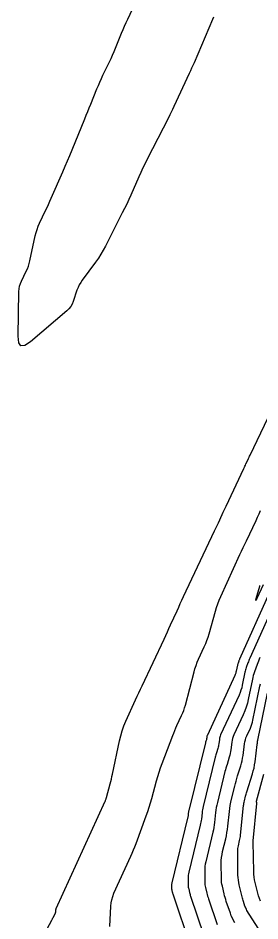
# Model space of a CAD drawing. Extents: x 658976 to 668721, y 639543 to 647196.
# Drawn here: x 662151.1 to 662205.5, y 642373.8 to 642576.7 of the extents above; entities that cross this region are included whole.
import ezdxf

# ---------------------------------------------------------------- set-up
doc = ezdxf.new("R2010")
doc.units = 0
doc.layers.add('Ex_Major Contours', color=7, linetype='Continuous')
doc.layers.add('Ex_Minor Contours', color=7, linetype='Continuous')

msp = doc.modelspace()

# ---------------------------------------------------------------- linework, layer by layer
at = {"layer": 'Ex_Major Contours'}
msp.add_lwpolyline([(662205.54, 642432.98), (662205.37, 642432.58), (662205.21, 642432.18), (662205.05, 642431.78), (662204.9, 642431.38), (662204.31, 642429.75), (662204.17, 642429.34), (662204.05, 642428.93), (662203.94, 642428.51), (662203.84, 642428.09), (662202.92, 642423.57), (662202.71, 642422.69), (662202.45, 642421.82), (662202.15, 642420.97), (662201.79, 642420.13), (662199.69, 642415.58), (662199.53, 642415.19), (662199.4, 642414.78), (662199.3, 642414.37), (662199.23, 642413.95), (662199.01, 642412.25), (662198.95, 642411.83), (662198.87, 642411.41), (662198.77, 642411), (662198.65, 642410.59), (662198.14, 642408.96), (662198.01, 642408.55), (662197.89, 642408.14), (662197.78, 642407.73), (662197.68, 642407.32), (662195.96, 642400.35), (662195.84, 642399.8), (662195.73, 642399.25), (662195.64, 642398.7), (662195.58, 642398.14), (662195.35, 642395.91), (662195.28, 642395.35), (662195.2, 642394.8), (662195.09, 642394.25), (662194.97, 642393.7), (662193.35, 642387.06), (662193.24, 642386.55), (662193.16, 642386.04), (662193.12, 642385.52), (662193.11, 642385.01), (662193.14, 642382.54), (662193.15, 642382.21), (662193.18, 642381.89), (662193.23, 642381.57), (662193.3, 642381.25), (662193.6, 642379.99), (662193.68, 642379.67), (662193.77, 642379.36), (662193.86, 642379.04), (662193.96, 642378.74), (662195.9, 642372.99)], dxfattribs=at)
at = {"layer": 'Ex_Minor Contours'}
for points in [[(662195.11, 642576.98), (662194.88, 642576.44), (662190.71, 642566.7), (662190.45, 642566.09), (662190.18, 642565.48), (662189.91, 642564.87), (662189.63, 642564.27), (662186.19, 642556.84), (662185.89, 642556.2), (662185.59, 642555.57), (662185.28, 642554.95), (662184.96, 642554.32), (662180.19, 642545.05), (662179.69, 642544.06), (662179.2, 642543.05), (662178.73, 642542.04), (662178.28, 642541.03), (662176.49, 642536.94), (662176.03, 642535.93), (662175.56, 642534.92), (662175.08, 642533.91), (662174.58, 642532.92), (662170.8, 642525.49), (662170.3, 642524.55), (662169.77, 642523.64), (662169.19, 642522.76), (662168.58, 642521.89), (662165.58, 642517.84), (662165.21, 642517.3), (662164.88, 642516.74), (662164.61, 642516.15), (662164.37, 642515.54), (662163.54, 642513.05), (662163.29, 642512.45), (662162.97, 642511.9), (662162.58, 642511.4), (662162.12, 642510.95), (662153.9, 642503.93), (662152.66, 642503.1), (662151.78, 642503.04), (662151.27, 642503.76), (662151.12, 642505.25), (662151.32, 642515.29), (662151.36, 642515.89), (662151.47, 642516.49), (662151.65, 642517.06), (662151.89, 642517.62), (662152.98, 642519.83), (662153.23, 642520.38), (662153.45, 642520.95), (662153.63, 642521.54), (662153.78, 642522.13), (662154.99, 642527.76), (662155.18, 642528.51), (662155.4, 642529.24), (662155.67, 642529.96), (662155.98, 642530.66), (662157.32, 642533.45), (662157.65, 642534.15), (662157.97, 642534.85), (662158.29, 642535.56), (662158.6, 642536.26), (662161.19, 642542.19), (662161.73, 642543.41), (662162.25, 642544.64), (662162.77, 642545.87), (662163.28, 642547.11), (662166.12, 642554.07), (662166.46, 642554.9), (662166.8, 642555.73), (662167.14, 642556.56), (662167.48, 642557.39), (662168.87, 642560.82), (662169.19, 642561.59), (662169.53, 642562.36), (662169.87, 642563.13), (662170.23, 642563.89), (662171.68, 642566.91), (662172.04, 642567.67), (662172.38, 642568.43), (662172.71, 642569.2), (662173.04, 642569.98), (662174.42, 642573.38), (662174.75, 642574.17), (662175.09, 642574.95), (662175.44, 642575.72), (662175.8, 642576.49), (662177.34, 642579.71)], [(662151.48, 642360.36), (662158.71, 642373.92), (662158.8, 642374.09), (662158.89, 642374.26), (662158.97, 642374.44), (662159.06, 642374.61), (662159.55, 642375.56), (662159.56, 642375.6), (662159.58, 642375.65), (662159.59, 642375.69), (662159.6, 642375.73), (662159.62, 642375.91), (662159.63, 642375.95), (662159.63, 642376), (662159.64, 642376.04), (662159.64, 642376.09), (662159.65, 642376.33), (662159.66, 642376.39), (662159.67, 642376.44), (662159.68, 642376.5), (662159.7, 642376.55), (662170.7, 642400.65), (662170.73, 642400.72), (662170.76, 642400.78), (662170.79, 642400.85), (662170.81, 642400.92), (662170.91, 642401.21), (662170.94, 642401.28), (662170.96, 642401.35), (662170.99, 642401.42), (662171.01, 642401.49), (662171.85, 642404.58), (662171.99, 642405.12), (662172.13, 642405.66), (662172.25, 642406.2), (662172.37, 642406.75), (662173.94, 642414.24), (662174.21, 642415.37), (662174.54, 642416.49), (662174.93, 642417.59), (662175.39, 642418.66), (662177.57, 642423.48), (662177.93, 642424.27), (662178.3, 642425.06), (662178.66, 642425.85), (662179.03, 642426.64), (662183.97, 642437.13), (662184.34, 642437.93), (662184.71, 642438.72), (662185.07, 642439.52), (662185.44, 642440.32), (662186.89, 642443.51), (662187.26, 642444.3), (662187.62, 642445.1), (662187.99, 642445.89), (662188.37, 642446.69), (662195.33, 642461.43), (662195.55, 642461.89), (662195.76, 642462.36), (662195.98, 642462.82), (662196.19, 642463.29), (662197.05, 642465.16), (662197.26, 642465.63), (662197.48, 642466.09), (662197.7, 642466.56), (662197.92, 642467.03), (662201.93, 642475.49), (662202.05, 642475.74), (662202.17, 642475.99), (662202.28, 642476.24), (662202.4, 642476.49), (662202.86, 642477.49), (662202.97, 642477.74), (662203.09, 642477.99), (662203.2, 642478.24), (662203.32, 642478.49), (662208.94, 642490.27)], [(662171.74, 642372.53), (662171.98, 642377.05), (662172.05, 642377.81), (662172.2, 642378.54), (662172.41, 642379.27), (662172.69, 642379.97), (662176.5, 642388.32), (662176.82, 642389.02), (662177.11, 642389.73), (662177.4, 642390.44), (662177.67, 642391.15), (662179.96, 642397.42), (662180.3, 642398.38), (662180.63, 642399.35), (662180.93, 642400.33), (662181.21, 642401.31), (662182.28, 642405.25), (662182.56, 642406.23), (662182.87, 642407.21), (662183.19, 642408.17), (662183.54, 642409.13), (662185.92, 642415.44), (662186.14, 642416.01), (662186.38, 642416.58), (662186.62, 642417.15), (662186.88, 642417.71), (662187.93, 642419.95), (662188.17, 642420.51), (662188.4, 642421.09), (662188.59, 642421.67), (662188.76, 642422.26), (662190.71, 642429.73), (662190.92, 642430.47), (662191.16, 642431.2), (662191.43, 642431.91), (662191.74, 642432.62), (662193.03, 642435.41), (662193.34, 642436.12), (662193.62, 642436.83), (662193.87, 642437.56), (662194.09, 642438.3), (662195.53, 642443.41), (662195.78, 642444.25), (662196.07, 642445.08), (662196.39, 642445.9), (662196.73, 642446.7), (662201.04, 642456.13), (662201.39, 642456.91), (662201.75, 642457.68), (662202.11, 642458.45), (662202.48, 642459.22), (662204.67, 642463.82), (662205.02, 642464.55), (662205.36, 642465.28), (662205.7, 642466.01)], [(662206.23, 642449.3), (662204.85, 642446.22), (662204.69, 642445.88), (662204.61, 642445.78), (662204.62, 642445.91), (662204.71, 642446.27), (662205.49, 642449.05), (662205.51, 642449.1), (662205.53, 642449.16), (662205.55, 642449.2)], [(662207.62, 642447.46), (662200.96, 642432.62), (662200.91, 642432.51), (662200.86, 642432.4), (662200.82, 642432.28), (662200.78, 642432.17), (662200.61, 642431.7), (662200.57, 642431.59), (662200.53, 642431.47), (662200.5, 642431.35), (662200.48, 642431.23), (662200.21, 642429.94), (662200.15, 642429.69), (662200.08, 642429.44), (662199.99, 642429.2), (662199.89, 642428.96), (662193.71, 642415.55), (662193.67, 642415.47), (662193.65, 642415.39), (662193.62, 642415.3), (662193.61, 642415.21), (662193.57, 642414.85), (662193.55, 642414.77), (662193.54, 642414.68), (662193.51, 642414.59), (662193.49, 642414.51), (662193.38, 642414.17), (662193.36, 642414.08), (662193.33, 642414), (662193.31, 642413.91), (662193.29, 642413.82), (662189.53, 642398.57), (662189.5, 642398.43), (662189.47, 642398.29), (662189.45, 642398.15), (662189.43, 642398.01), (662189.38, 642397.44), (662189.36, 642397.29), (662189.34, 642397.15), (662189.31, 642397.01), (662189.28, 642396.87), (662185.74, 642382.36), (662185.7, 642382.21), (662185.68, 642382.06), (662185.67, 642381.9), (662185.67, 642381.75), (662185.67, 642381.02), (662185.68, 642380.92), (662185.69, 642380.83), (662185.7, 642380.73), (662185.72, 642380.64), (662185.81, 642380.26), (662185.84, 642380.17), (662185.86, 642380.07), (662185.89, 642379.98), (662185.92, 642379.89), (662189.94, 642368.01)], [(662209.01, 642445.62), (662203.25, 642432.8), (662203.14, 642432.55), (662203.03, 642432.29), (662202.93, 642432.03), (662202.84, 642431.77), (662202.46, 642430.73), (662202.37, 642430.47), (662202.29, 642430.2), (662202.22, 642429.93), (662202.16, 642429.66), (662201.57, 642426.76), (662201.43, 642426.19), (662201.27, 642425.63), (662201.07, 642425.08), (662200.84, 642424.55), (662196.7, 642415.57), (662196.6, 642415.33), (662196.52, 642415.09), (662196.46, 642414.84), (662196.42, 642414.58), (662196.29, 642413.55), (662196.25, 642413.3), (662196.2, 642413.04), (662196.14, 642412.79), (662196.07, 642412.55), (662195.76, 642411.56), (662195.68, 642411.32), (662195.61, 642411.07), (662195.54, 642410.82), (662195.48, 642410.57), (662192.75, 642399.46), (662192.67, 642399.12), (662192.6, 642398.77), (662192.55, 642398.42), (662192.51, 642398.08), (662192.36, 642396.67), (662192.32, 642396.32), (662192.27, 642395.98), (662192.2, 642395.63), (662192.12, 642395.29), (662189.54, 642384.71), (662189.47, 642384.38), (662189.42, 642384.05), (662189.4, 642383.71), (662189.39, 642383.38), (662189.41, 642381.78), (662189.42, 642381.57), (662189.43, 642381.36), (662189.47, 642381.15), (662189.51, 642380.95), (662189.71, 642380.12), (662189.76, 642379.92), (662189.81, 642379.72), (662189.87, 642379.51), (662189.94, 642379.31), (662192.92, 642370.5)], [(662199.9, 642373.37), (662199.6, 642373.87), (662199.33, 642374.4), (662199.09, 642374.93), (662198.89, 642375.49), (662197.98, 642378.16), (662197.85, 642378.58), (662197.72, 642379), (662197.6, 642379.42), (662197.49, 642379.85), (662197.09, 642381.56), (662197, 642381.99), (662196.93, 642382.43), (662196.89, 642382.86), (662196.87, 642383.3), (662196.83, 642386.63), (662196.85, 642387.33), (662196.9, 642388.03), (662197.01, 642388.72), (662197.15, 642389.4), (662197.84, 642392.22), (662198, 642392.92), (662198.13, 642393.62), (662198.24, 642394.33), (662198.32, 642395.04), (662198.66, 642398.34), (662198.75, 642399.04), (662198.86, 642399.74), (662198.99, 642400.43), (662199.14, 642401.11), (662199.87, 642404.07), (662200.02, 642404.64), (662200.17, 642405.22), (662200.34, 642405.79), (662200.51, 642406.36), (662201.23, 642408.63), (662201.39, 642409.2), (662201.53, 642409.77), (662201.65, 642410.36), (662201.73, 642410.94), (662202.07, 642413.57), (662202.14, 642414.03), (662202.26, 642414.49), (662202.4, 642414.94), (662202.58, 642415.37), (662203.38, 642417.1), (662203.57, 642417.54), (662203.73, 642417.98), (662203.86, 642418.43), (662203.97, 642418.89), (662205.53, 642426.52), (662205.66, 642427.1)], [(662205.17, 642372.11), (662202.62, 642376.14), (662202.49, 642376.37), (662202.37, 642376.61), (662202.26, 642376.85), (662202.16, 642377.1), (662201.82, 642378.12), (662201.74, 642378.38), (662201.66, 642378.64), (662201.59, 642378.89), (662201.52, 642379.16), (662200.87, 642381.87), (662200.76, 642382.41), (662200.68, 642382.96), (662200.62, 642383.51), (662200.6, 642384.06), (662200.54, 642389.42), (662200.55, 642389.72), (662200.57, 642390.03), (662200.62, 642390.33), (662200.68, 642390.63), (662200.97, 642391.83), (662201.04, 642392.14), (662201.1, 642392.44), (662201.15, 642392.74), (662201.18, 642393.05), (662201.87, 642399.7), (662201.9, 642399.96), (662201.94, 642400.22), (662201.99, 642400.49), (662202.05, 642400.74), (662202.3, 642401.78), (662202.37, 642402.04), (662202.44, 642402.29), (662202.51, 642402.55), (662202.59, 642402.8), (662203.85, 642406.81), (662204.04, 642407.47), (662204.21, 642408.14), (662204.34, 642408.82), (662204.44, 642409.5), (662204.94, 642413.46), (662204.95, 642413.54), (662204.96, 642413.61), (662204.97, 642413.69), (662204.98, 642413.77), (662205.01, 642414.08), (662205.01, 642414.16), (662205.02, 642414.23), (662205.04, 642414.31), (662205.05, 642414.39), (662207.21, 642424.95)], [(662205.67, 642378.24), (662205.41, 642378.8), (662205.2, 642379.38), (662205.03, 642379.98), (662204.45, 642382.41), (662204.32, 642383.02), (662204.23, 642383.63), (662204.17, 642384.25), (662204.14, 642384.87), (662204.04, 642391.5), (662204.04, 642391.52), (662204.04, 642391.54), (662204.04, 642391.56), (662204.03, 642391.58), (662204.03, 642391.67), (662204.03, 642391.69), (662204.03, 642391.71), (662204.03, 642391.73), (662204.03, 642391.75), (662204.84, 642400.15), (662204.84, 642400.2), (662204.84, 642400.24), (662204.84, 642400.29), (662204.83, 642400.33), (662204.78, 642400.51), (662204.77, 642400.56), (662204.77, 642400.6), (662204.77, 642400.65), (662204.78, 642400.69), (662206.4, 642406.73)]]:
    msp.add_lwpolyline(points, dxfattribs=at)

doc.saveas('drawing.dxf')
